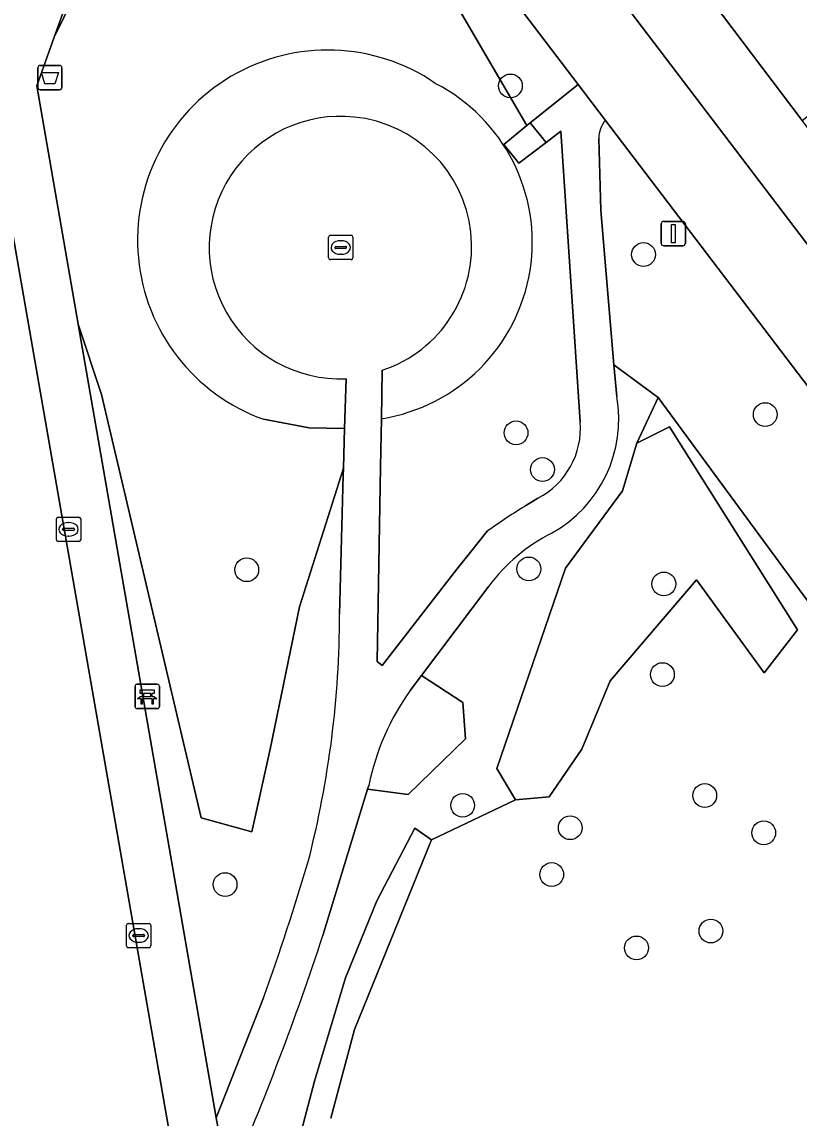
# Model space of a CAD drawing. Extents: x 156661 to 157576, y 383570 to 384425.
# Drawn here: x 156825.27 to 156857.21, y 384231.31 to 384276.37 of the extents above; entities that cross this region are included whole.
import ezdxf

# ---------------------------------------------------------------- set-up
doc = ezdxf.new("R2010")
doc.units = 0
for name, color, linetype in [('IMGEO_Afsluitpaal', 7, 'Continuous'), ('IMGEO_Afvalbak', 7, 'Continuous'), ('IMGEO_Bank', 7, 'Continuous'), ('IMGEO_Berm_groen', 7, 'Continuous'), ('IMGEO_Boom', 7, 'Continuous'), ('IMGEO_Fietspad_gesloten', 7, 'Continuous'), ('IMGEO_Groenvoorziening', 7, 'Continuous'), ('IMGEO_Kolk', 7, 'Continuous'), ('IMGEO_Rijbaan_lokaal_open', 7, 'Continuous'), ('IMGEO_Voetpad_halfverhard', 7, 'Continuous'), ('IMGEO_Voetpad_op_trap', 7, 'Continuous'), ('IMGEO_Voetpad_open', 7, 'Continuous'), ('IMGEO_Waterloop', 7, 'Continuous')]:
    doc.layers.add(name, color=color, linetype=linetype)

msp = doc.modelspace()

# ---------------------------------------------------------------- linework, layer by layer
at = {"layer": 'IMGEO_Afsluitpaal'}
for p, q in [((156851.548, 384267.271), (156851.548, 384268.071)), ((156851.548, 384268.071), (156851.548, 384267.271)), ((156851.648, 384268.171), (156852.438, 384268.171)), ((156852.438, 384268.171), (156851.648, 384268.171)), ((156852.538, 384268.071), (156852.538, 384267.271)), ((156852.538, 384267.271), (156852.538, 384268.071)), ((156852.438, 384267.171), (156851.648, 384267.171)), ((156851.648, 384267.171), (156852.438, 384267.171))]:
    msp.add_line(p, q, dxfattribs=at)
msp.add_lwpolyline([(156851.968, 384268.046), (156852.118, 384268.046), (156852.118, 384267.296), (156851.968, 384267.296), (156851.968, 384268.046)], dxfattribs=at)
for centre, start, end in [((156851.648, 384268.071), 90, 180), ((156851.648, 384268.071), 90, 180), ((156852.438, 384268.071), 0, 90), ((156852.438, 384268.071), 360, 90), ((156851.648, 384267.271), 180, 270), ((156851.648, 384267.271), 180, 270), ((156852.438, 384267.271), 270, 0), ((156852.438, 384267.271), 270, 0)]:
    msp.add_arc(centre, 0.1, start, end, dxfattribs=at)
at = {"layer": 'IMGEO_Afvalbak'}
for p, q in [((156825.927, 384273.684), (156825.927, 384274.484)), ((156825.927, 384274.484), (156825.927, 384273.684)), ((156826.027, 384274.584), (156826.817, 384274.584)), ((156826.817, 384274.584), (156826.027, 384274.584)), ((156826.917, 384274.484), (156826.917, 384273.684)), ((156826.917, 384273.684), (156826.917, 384274.484)), ((156826.817, 384273.584), (156826.027, 384273.584)), ((156826.027, 384273.584), (156826.817, 384273.584))]:
    msp.add_line(p, q, dxfattribs=at)
msp.add_lwpolyline([(156826.07, 384274.298), (156826.774, 384274.298), (156826.625, 384273.828), (156826.219, 384273.828), (156826.07, 384274.298)], dxfattribs=at)
for centre, start, end in [((156826.027, 384274.484), 90, 180), ((156826.027, 384274.484), 90, 180), ((156826.817, 384274.484), 0, 90), ((156826.817, 384274.484), 360, 90), ((156826.027, 384273.684), 180, 270), ((156826.027, 384273.684), 180, 270), ((156826.817, 384273.684), 270, 0), ((156826.817, 384273.684), 270, 0)]:
    msp.add_arc(centre, 0.1, start, end, dxfattribs=at)
at = {"layer": 'IMGEO_Bank'}
for p, q in [((156829.921, 384248.22), (156829.921, 384249.061)), ((156829.921, 384249.061), (156829.921, 384248.22)), ((156829.996, 384249.145), (156830.837, 384249.145)), ((156830.837, 384249.145), (156829.996, 384249.145)), ((156830.921, 384249.07), (156830.921, 384248.229)), ((156830.921, 384248.229), (156830.921, 384249.07)), ((156830.618, 384248.543), (156830.225, 384248.543)), ((156830.23, 384248.651), (156830.23, 384248.757)), ((156830.274, 384248.757), (156830.274, 384248.651)), ((156830.562, 384248.763), (156830.28, 384248.763)), ((156830.28, 384248.645), (156830.562, 384248.645)), ((156830.568, 384248.651), (156830.568, 384248.757)), ((156830.612, 384248.757), (156830.612, 384248.651)), ((156830.846, 384248.145), (156830.005, 384248.145)), ((156830.005, 384248.145), (156830.846, 384248.145))]:
    msp.add_line(p, q, dxfattribs=at)
for points in [[(156830.168, 384248.543), (156830.026, 384248.543), (156830.138, 384248.645), (156830.224, 384248.645)], [(156830.224, 384248.763), (156830.138, 384248.763), (156830.138, 384248.924), (156830.701, 384248.924), (156830.701, 384248.763), (156830.618, 384248.763)], [(156830.218, 384248.536), (156830.218, 384248.329), (156830.175, 384248.329), (156830.175, 384248.536)], [(156830.618, 384248.645), (156830.701, 384248.645), (156830.813, 384248.543), (156830.674, 384248.543)], [(156830.668, 384248.536), (156830.668, 384248.329), (156830.624, 384248.329), (156830.624, 384248.536)]]:
    msp.add_lwpolyline(points, dxfattribs=at)
for centre, radius, start, end in [((156829.999, 384249.067), 0.0779, 92.4484, 184.2845), ((156829.999, 384249.067), 0.0779, 92.4484, 184.2845), ((156830.843, 384249.067), 0.0779, 2.4484, 94.2845), ((156830.843, 384249.067), 0.0779, 2.4484, 94.2845), ((156830.168, 384248.536), 0.00671, 2.8957, 87.1043), ((156830.225, 384248.536), 0.00671, 92.8957, 177.1043), ((156830.223, 384248.756), 0.00671, 2.8957, 87.1043), ((156830.223, 384248.652), 0.00671, 272.8957, 357.1043), ((156830.28, 384248.756), 0.00671, 92.8957, 177.1043), ((156830.28, 384248.652), 0.00671, 182.8957, 267.1043), ((156830.562, 384248.756), 0.00671, 2.8957, 87.1043), ((156830.562, 384248.652), 0.00671, 272.8957, 357.1043), ((156830.619, 384248.756), 0.00671, 92.8957, 177.1043), ((156830.619, 384248.652), 0.00671, 182.8957, 267.1043), ((156830.617, 384248.536), 0.00671, 2.8957, 87.1043), ((156830.674, 384248.536), 0.00671, 92.8957, 177.1043), ((156829.999, 384248.223), 0.0779, 182.4484, 274.2845), ((156829.999, 384248.223), 0.0779, 182.4484, 274.2845), ((156830.843, 384248.223), 0.0779, 272.4484, 4.2845), ((156830.843, 384248.223), 0.0779, 272.4484, 4.2845)]:
    msp.add_arc(centre, radius, start, end, dxfattribs=at)
at = {"layer": 'IMGEO_Berm_groen'}
for points in [[(156844.2, 384289.713), (156841.833, 384287.919), (156865.71, 384256.504)], [(156866.689, 384256.535), (156868.344, 384257.78), (156857.345, 384272.328), (156844.2, 384289.713)]]:
    msp.add_lwpolyline(points, dxfattribs=at)
at = {"layer": 'IMGEO_Boom'}
for centre in [(156845.347, 384273.743), (156850.819, 384266.811), (156855.821, 384260.233), (156845.579, 384259.481), (156846.664, 384257.973), (156846.104, 384253.887), (156834.511, 384253.854), (156851.653, 384253.269), (156851.593, 384249.543), (156853.334, 384244.572), (156843.386, 384244.17), (156847.807, 384243.248), (156855.757, 384243.04), (156847.044, 384241.325), (156833.622, 384240.913), (156853.588, 384239.003), (156850.53, 384238.308)]:
    msp.add_circle(centre, 0.489, dxfattribs=at)
at = {"layer": 'IMGEO_Fietspad_gesloten'}
msp.add_lwpolyline([(156867.867, 384253.653), (156865.71, 384256.504), (156841.833, 384287.919), (156840.64, 384289.505), (156837.709, 384287.416), (156838.979, 384285.829), (156848.127, 384273.808), (156849.254, 384272.327), (156925.032, 384172.754), (156949.045, 384141.371)], dxfattribs=at)
at = {"layer": 'IMGEO_Groenvoorziening'}
for points in [[(156834.341, 384291.656), (156833.031, 384293.583), (156826.603, 384275.746), (156831.85, 384286.437), (156834.972, 384288.049), (156839.186, 384281.738), (156843.162, 384277.021), (156846.023, 384272.114), (156846.156, 384272.222), (156848.127, 384273.808), (156838.979, 384285.829), (156837.709, 384287.416)], [(156846.943, 384244.518), (156848.285, 384246.484), (156849.443, 384249.281), (156852.997, 384253.444), (156855.78, 384249.619), (156857.15, 384251.389), (156851.885, 384259.723), (156850.54, 384259.056), (156849.958, 384257.099), (156847.611, 384253.916), (156844.786, 384245.686), (156845.554, 384244.392)]]:
    msp.add_lwpolyline(points, close=True, dxfattribs=at)
for points in [[(156848.218, 384259.934), (156847.42, 384271.884), (156846.811, 384271.422), (156845.689, 384270.569), (156845.08, 384271.338), (156846.023, 384272.114), (156843.162, 384277.021), (156839.186, 384281.738), (156834.972, 384288.049), (156831.85, 384286.437), (156826.603, 384275.746), (156825.885, 384273.753), (156827.588, 384263.946), (156828.549, 384261.064), (156832.645, 384243.653), (156834.716, 384243.082), (156835.481, 384246.474), (156836.684, 384252.323), (156838.485, 384258.035)], [(156949.045, 384141.371), (156925.032, 384172.754), (156849.254, 384272.327)], [(156848.981, 384271.579), (156849.06, 384268.625), (156849.604, 384262.282), (156851.427, 384260.941), (156896.18, 384200.013), (156920.073, 384163.8), (156911.353, 384157.536), (156914.369, 384156.907), (156913.042, 384150.679), (156916.959, 384149.844), (156920.928, 384148.664), (156920.951, 384146.515), (156920.715, 384143.965), (156920.467, 384142.161), (156919.737, 384139.785), (156918.56, 384137.15), (156917.618, 384135.197), (156916.768, 384133.516), (156911.324, 384124.31)], [(156831.616, 384229.116), (156824.508, 384269.917), (156800.216, 384202.772), (156814.804, 384186.583)], [(156838.485, 384258.035), (156836.684, 384252.323), (156835.481, 384246.474), (156834.716, 384243.082), (156832.645, 384243.653), (156828.549, 384261.064), (156827.588, 384263.946), (156833.252, 384231.321), (156835.205, 384236.254)], [(156828.716, 384210.129), (156830.24, 384215.642), (156831.625, 384217.97), (156833.801, 384219.665), (156835.071, 384222.245), (156835.75, 384224.973), (156836.17, 384228.564), (156837.292, 384232.838), (156838.564, 384237.073), (156839.854, 384240.248), (156841.423, 384243.231), (156842.1, 384242.749), (156845.554, 384244.392), (156844.786, 384245.686), (156847.611, 384253.916), (156849.958, 384257.099), (156850.54, 384259.056), (156851.427, 384260.941), (156849.604, 384262.282), (156849.716, 384260.981)], [(156840.084, 384262.057), (156840.049, 384260.064)], [(156835.197, 384260.042), (156837.076, 384259.688), (156838.532, 384259.655), (156838.591, 384261.705)], [(156896.18, 384200.013), (156851.427, 384260.941), (156850.54, 384259.056), (156851.885, 384259.723), (156857.15, 384251.389), (156855.78, 384249.619), (156852.997, 384253.444), (156849.443, 384249.281), (156848.285, 384246.484), (156846.943, 384244.518), (156845.554, 384244.392), (156842.1, 384242.749), (156838.934, 384234.959), (156837.963, 384231.307)], [(156838.485, 384258.035), (156838.532, 384259.655), (156837.076, 384259.688), (156835.197, 384260.042)], [(156840.049, 384260.064), (156840.014, 384258.088), (156839.87, 384250.076), (156840.081, 384249.922), (156843.148, 384253.881), (156843.758, 384254.65), (156844.398, 384255.436)], [(156838.326, 384252.02), (156838.476, 384257.737), (156838.485, 384258.035)], [(156846.012, 384256.507), (156846.48, 384256.794)], [(156844.459, 384253.179), (156841.688, 384249.502), (156843.393, 384248.402), (156843.507, 384246.904), (156841.148, 384244.612), (156839.478, 384244.83), (156837.641, 384238.814)], [(156839.527, 384244.991), (156839.478, 384244.83), (156841.148, 384244.612), (156843.507, 384246.904), (156843.393, 384248.402), (156841.688, 384249.502)], [(156841.688, 384249.502), (156841.227, 384248.89)]]:
    msp.add_lwpolyline(points, dxfattribs=at)
for centre, radius, start, end in [((156837.841, 384267.4), 7.818, 55.5681, 250.2312), ((156837.841, 384267.4), 7.818, 55.5681, 250.2312), ((156838.903, 384267.318), 7.344, 278.9757, 62.7824), ((156838.903, 384267.318), 7.344, 278.9757, 62.7824), ((156838.366, 384267.097), 5.397, 83.9859, 272.3941), ((156838.401, 384267.138), 5.352, 288.3295, 84.3146), ((156850.072, 384271.605), 1.091, 138.5508, 181.3477), ((156844.451, 384260.039), 5.348, 298.9849, 10.1415), ((156844.98, 384259.675), 3.248, 297.502, 4.5687), ((156858.461, 384235.994), 23.995, 121.2538, 125.8803), ((156850.418, 384248.744), 7.428, 117.0199, 143.3374), ((156797.36, 384252.052), 40.966, 345.6507, 359.9558), ((156849.6, 384242.919), 10.284, 144.5078, 168.3769), ((156723.105, 384275.976), 118.93, 340.48844, 343.34954), ((156727.625, 384274.874), 115.774, 336.53027, 341.85237)]:
    msp.add_arc(centre, radius, start, end, dxfattribs=at)
at = {"layer": 'IMGEO_Kolk'}
for p, q in [((156837.875, 384266.675), (156837.875, 384267.527)), ((156837.95, 384267.601), (156838.802, 384267.601)), ((156838.876, 384267.527), (156838.876, 384266.675)), ((156838.134, 384267.095), (156838.134, 384267.107)), ((156838.572, 384267.058), (156838.174, 384267.058)), ((156838.177, 384267.144), (156838.575, 384267.144)), ((156838.363, 384267.381), (156838.388, 384267.381)), ((156838.618, 384267.107), (156838.618, 384267.095)), ((156838.802, 384266.601), (156837.95, 384266.601)), ((156838.386, 384266.821), (156838.361, 384266.821)), ((156826.687, 384255.09), (156826.687, 384255.942)), ((156826.762, 384256.016), (156827.614, 384256.016)), ((156827.175, 384255.796), (156827.2, 384255.796)), ((156827.688, 384255.942), (156827.688, 384255.09)), ((156826.946, 384255.51), (156826.946, 384255.522)), ((156827.384, 384255.473), (156826.986, 384255.473)), ((156826.989, 384255.559), (156827.387, 384255.559)), ((156827.43, 384255.522), (156827.43, 384255.51)), ((156827.614, 384255.016), (156826.762, 384255.016)), ((156827.198, 384255.236), (156827.173, 384255.236)), ((156829.57, 384238.392), (156829.57, 384239.244)), ((156829.645, 384239.318), (156830.497, 384239.318)), ((156830.058, 384239.098), (156830.083, 384239.098)), ((156830.571, 384239.244), (156830.571, 384238.392)), ((156829.829, 384238.812), (156829.829, 384238.824)), ((156830.267, 384238.775), (156829.869, 384238.775)), ((156829.872, 384238.861), (156830.27, 384238.861)), ((156830.313, 384238.824), (156830.313, 384238.812)), ((156830.497, 384238.318), (156829.645, 384238.318)), ((156830.081, 384238.538), (156830.056, 384238.538))]:
    msp.add_line(p, q, dxfattribs=at)
for points in [[(156837.875, 384266.675), (156837.875, 384267.527)], [(156837.95, 384267.601), (156838.802, 384267.601)], [(156838.876, 384267.527), (156838.876, 384266.675)], [(156838.802, 384266.601), (156837.95, 384266.601)], [(156826.687, 384255.09), (156826.687, 384255.942)], [(156826.762, 384256.016), (156827.614, 384256.016)], [(156827.688, 384255.942), (156827.688, 384255.09)], [(156827.614, 384255.016), (156826.762, 384255.016)], [(156829.57, 384238.392), (156829.57, 384239.244)], [(156829.645, 384239.318), (156830.497, 384239.318)], [(156830.571, 384239.244), (156830.571, 384238.392)], [(156830.497, 384238.318), (156829.645, 384238.318)]]:
    msp.add_lwpolyline(points, dxfattribs=at)
for centre, radius, start, end in [((156837.952, 384267.525), 0.0765, 91.552, 178.448), ((156837.952, 384267.525), 0.0765, 91.552, 178.448), ((156838.8, 384267.525), 0.0765, 1.552, 88.448), ((156838.8, 384267.525), 0.0765, 1.552, 88.448), ((156838.174, 384267.104), 0.0403, 85.8775, 175.7526), ((156838.171, 384267.094), 0.0366, 178.938, 274.7102), ((156838.575, 384267.101), 0.043, 264.8664, 352.4533), ((156838.579, 384267.106), 0.0386, 1.7309, 96.639), ((156837.952, 384266.677), 0.0765, 181.552, 268.448), ((156837.952, 384266.677), 0.0765, 181.552, 268.448), ((156838.8, 384266.677), 0.0765, 271.552, 358.448), ((156838.8, 384266.677), 0.0765, 271.552, 358.448), ((156826.764, 384255.94), 0.0765, 91.552, 178.448), ((156826.764, 384255.94), 0.0765, 91.552, 178.448), ((156827.612, 384255.94), 0.0765, 1.552, 88.448), ((156827.612, 384255.94), 0.0765, 1.552, 88.448), ((156826.986, 384255.519), 0.0403, 85.8775, 175.7526), ((156826.983, 384255.509), 0.0366, 178.938, 274.7102), ((156827.387, 384255.516), 0.043, 264.8664, 352.4533), ((156827.391, 384255.521), 0.0386, 1.7309, 96.639), ((156826.764, 384255.092), 0.0765, 181.552, 268.448), ((156826.764, 384255.092), 0.0765, 181.552, 268.448), ((156827.612, 384255.092), 0.0765, 271.552, 358.448), ((156827.612, 384255.092), 0.0765, 271.552, 358.448), ((156829.647, 384239.242), 0.0765, 91.552, 178.448), ((156829.647, 384239.242), 0.0765, 91.552, 178.448), ((156830.495, 384239.242), 0.0765, 1.552, 88.448), ((156830.495, 384239.242), 0.0765, 1.552, 88.448), ((156829.869, 384238.821), 0.0403, 85.8775, 175.7526), ((156829.866, 384238.811), 0.0366, 178.938, 274.7102), ((156830.27, 384238.818), 0.043, 264.8664, 352.4533), ((156830.274, 384238.823), 0.0386, 1.7309, 96.639), ((156829.647, 384238.394), 0.0765, 181.552, 268.448), ((156829.647, 384238.394), 0.0765, 181.552, 268.448), ((156830.495, 384238.394), 0.0765, 271.552, 358.448), ((156830.495, 384238.394), 0.0765, 271.552, 358.448)]:
    msp.add_arc(centre, radius, start, end, dxfattribs=at)
for centre, major_axis, ratio, start_param, end_param in [((156838.362, 384267.101), (-0.387, 0.002), 0.722429, 4.712389, 7.853982), ((156838.387, 384267.101), (-0.39, 0.002), 0.717154, 1.570796, 4.712389), ((156827.174, 384255.516), (-0.387, 0.002), 0.722429, 4.712389, 7.853982), ((156827.199, 384255.516), (-0.39, 0.002), 0.717154, 1.570796, 4.712389), ((156830.057, 384238.818), (-0.387, 0.002), 0.722429, 4.712389, 7.853982), ((156830.082, 384238.818), (-0.39, 0.002), 0.717154, 1.570796, 4.712389)]:
    msp.add_ellipse(centre, major_axis=major_axis, ratio=ratio, start_param=start_param, end_param=end_param, dxfattribs=at)
at = {"layer": 'IMGEO_Rijbaan_lokaal_open'}
msp.add_lwpolyline([(156857.345, 384272.328), (156860.937, 384275.173), (156847.813, 384292.413), (156846.616, 384294.022), (156842.92, 384291.312), (156844.2, 384289.713)], close=True, dxfattribs=at)
at = {"layer": 'IMGEO_Voetpad_halfverhard'}
for points in [[(156849.254, 384272.327), (156848.127, 384273.808), (156846.156, 384272.222), (156846.811, 384271.422), (156847.42, 384271.884), (156848.218, 384259.934)], [(156849.716, 384260.981), (156849.604, 384262.282), (156849.06, 384268.625), (156848.981, 384271.579)], [(156844.398, 384255.436), (156843.758, 384254.65), (156843.148, 384253.881), (156840.081, 384249.922), (156839.87, 384250.076), (156840.014, 384258.088), (156840.049, 384260.064), (156840.084, 384262.057)], [(156838.591, 384261.705), (156838.532, 384259.655), (156838.485, 384258.035), (156838.476, 384257.737), (156838.326, 384252.02)], [(156846.48, 384256.794), (156846.012, 384256.507)], [(156841.227, 384248.89), (156841.688, 384249.502), (156844.459, 384253.179)], [(156837.641, 384238.814), (156839.478, 384244.83), (156839.527, 384244.991)], [(156835.205, 384236.254), (156833.252, 384231.321), (156833.596, 384229.48), (156831.616, 384229.116), (156831.809, 384227.965), (156830.85, 384225.806)]]:
    msp.add_lwpolyline(points, dxfattribs=at)
for centre, radius, start, end in [((156838.366, 384267.097), 5.397, 83.9859, 272.3941), ((156838.401, 384267.138), 5.352, 288.3295, 84.3146), ((156850.072, 384271.605), 1.091, 138.5508, 181.3477), ((156844.451, 384260.039), 5.348, 298.9849, 10.1415), ((156844.98, 384259.675), 3.248, 297.502, 4.5687), ((156858.461, 384235.994), 23.995, 121.2538, 125.8803), ((156850.418, 384248.744), 7.428, 117.0199, 143.3374), ((156797.36, 384252.052), 40.966, 345.6507, 359.9558), ((156849.6, 384242.919), 10.284, 144.5078, 168.3769), ((156723.105, 384275.976), 118.93, 340.48844, 343.34954), ((156727.625, 384274.874), 115.774, 336.53027, 341.85237)]:
    msp.add_arc(centre, radius, start, end, dxfattribs=at)
at = {"layer": 'IMGEO_Voetpad_op_trap'}
msp.add_lwpolyline([(156846.811, 384271.422), (156846.156, 384272.222), (156846.023, 384272.114), (156845.08, 384271.338), (156845.689, 384270.569)], close=True, dxfattribs=at)
at = {"layer": 'IMGEO_Voetpad_open'}
for points in [[(156833.596, 384229.48), (156833.252, 384231.321), (156827.588, 384263.946), (156825.885, 384273.753), (156826.603, 384275.746), (156833.031, 384293.583), (156831.476, 384295.664), (156797.885, 384202.753)], [(156800.216, 384202.772), (156824.508, 384269.917), (156831.616, 384229.116)]]:
    msp.add_lwpolyline(points, dxfattribs=at)
at = {"layer": 'IMGEO_Waterloop'}
msp.add_lwpolyline([(156837.963, 384231.307), (156838.934, 384234.959), (156842.1, 384242.749), (156841.423, 384243.231), (156839.854, 384240.248), (156838.564, 384237.073), (156837.292, 384232.838), (156836.17, 384228.564)], dxfattribs=at)

doc.saveas('drawing.dxf')
